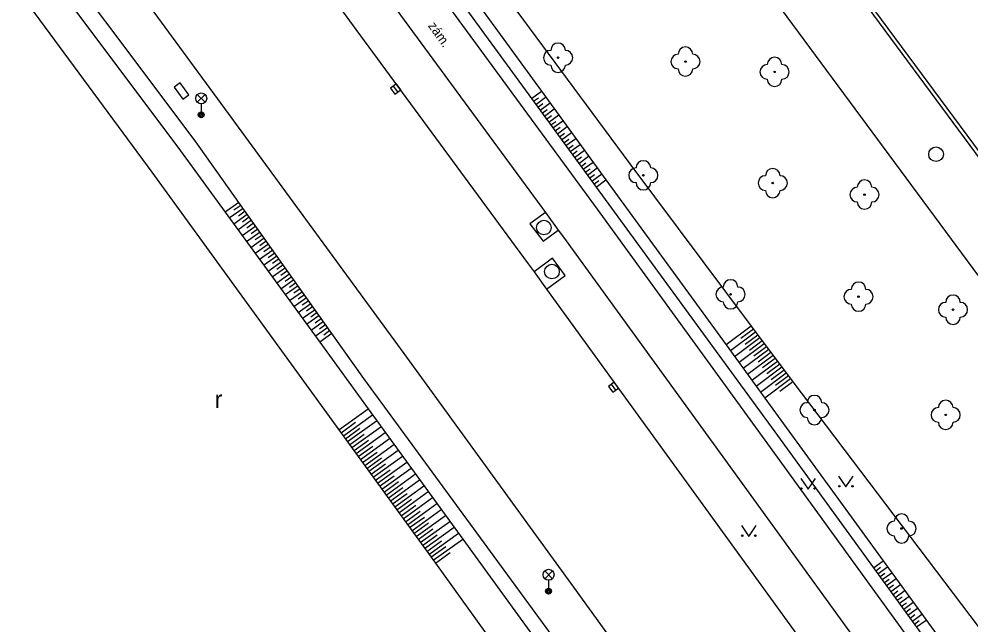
# Model space of a CAD drawing. Extents: x -596024 to -594475, y -1163820 to -1161957.
# Drawn here: x -594574.3 to -594509.2, y -1163302.7 to -1163261.3 of the extents above; entities that cross this region are included whole.
import ezdxf

# ---------------------------------------------------------------- set-up
doc = ezdxf.new("R2010")
doc.units = 0
for name, color, linetype in [('Level 10', 7, 'Continuous'), ('Level 11', 7, 'Continuous'), ('Level 14', 7, 'Continuous'), ('Level 15', 7, 'Continuous'), ('Level 22', 7, 'Continuous'), ('Level 24', 7, 'Continuous'), ('Level 27', 7, 'Continuous'), ('Level 33', 7, 'Continuous'), ('Level 36', 7, 'Continuous'), ('Level 40', 7, 'Continuous')]:
    doc.layers.add(name, color=color, linetype=linetype)

msp = doc.modelspace()

# ---------------------------------------------------------------- linework, layer by layer
at = {"layer": 'Level 10'}
for points in [[(-594563.57, -1163245.1), (-594551.26, -1163261.97)], [(-594572.22, -1163251), (-594559.99, -1163267.72)], [(-594551.26, -1163261.97), (-594539.48, -1163277.99)], [(-594559.99, -1163267.72), (-594547.98, -1163284.13)], [(-594539.48, -1163277.99), (-594539.07, -1163278.55)], [(-594539.07, -1163278.55), (-594538.23, -1163279.72)], [(-594538.23, -1163279.72), (-594528.02, -1163293.82)], [(-594547.98, -1163284.13), (-594536.38, -1163300.1)], [(-594528.02, -1163293.82), (-594516.19, -1163310.14)], [(-594536.38, -1163300.1), (-594524.89, -1163315.98)]]:
    msp.add_lwpolyline(points, dxfattribs=at)
at = {"layer": 'Level 11'}
for points in [[(-594658.25, -1163068.41), (-594648.78, -1163081.26), (-594637.52, -1163096.5), (-594627.94, -1163109.39), (-594616.36, -1163125.13), (-594603.5, -1163142.69), (-594587.25, -1163164.52), (-594574.42, -1163181.74), (-594559, -1163202.7), (-594543.73, -1163223.28), (-594530.41, -1163241.31), (-594518.2, -1163257.82), (-594506.57, -1163273.57), (-594492.81, -1163292.25), (-594492.53, -1163292.63), (-594483.61, -1163304.74), (-594481.85, -1163307.13)], [(-594657.91, -1163068.45), (-594648.58, -1163081.11), (-594637.31, -1163096.34), (-594627.74, -1163109.24), (-594616.16, -1163124.98), (-594603.29, -1163142.54), (-594587.04, -1163164.37), (-594574.22, -1163181.58), (-594558.79, -1163202.55), (-594543.52, -1163223.13), (-594530.21, -1163241.16), (-594518, -1163257.67), (-594506.37, -1163273.42), (-594492.33, -1163292.48), (-594481.65, -1163306.98), (-594481.85, -1163307.13)], [(-594496.66, -1163295.08), (-594662.09, -1163071.26)], [(-594546.73, -1163257.91), (-594534.76, -1163274.26)], [(-594549.02, -1163259.86), (-594538.3, -1163274.48)], [(-594538.3, -1163274.48), (-594539.36, -1163275.25)], [(-594538.3, -1163274.48), (-594537.42, -1163275.68)], [(-594534.76, -1163274.26), (-594523.11, -1163290.31)], [(-594539.36, -1163275.25), (-594538.46, -1163276.44)], [(-594538.46, -1163276.44), (-594537.42, -1163275.68)], [(-594537.42, -1163275.68), (-594537.07, -1163276.16)], [(-594537.07, -1163276.16), (-594525.51, -1163292.09)], [(-594537.82, -1163277.6), (-594539.07, -1163278.55)], [(-594536.95, -1163278.79), (-594537.82, -1163277.6)], [(-594538.23, -1163279.72), (-594536.95, -1163278.79)], [(-594523.11, -1163290.31), (-594511.42, -1163306.43)], [(-594525.51, -1163292.09), (-594513.84, -1163308.22)]]:
    msp.add_lwpolyline(points, dxfattribs=at)
at = {"layer": 'Level 14'}
for points in [[(-594562.25, -1163269.59), (-594574.52, -1163253.19)], [(-594545.38, -1163253.76), (-594532.52, -1163271.16)], [(-594574.36, -1163255.4), (-594563.25, -1163270.27)], [(-594576.23, -1163256.77), (-594565.21, -1163271.72)], [(-594545.38, -1163256.81), (-594538.57, -1163266.18), (-594534.16, -1163272.25)], [(-594546.04, -1163257.37), (-594539.25, -1163266.68), (-594534.83, -1163272.74)], [(-594552.89, -1163282.76), (-594559.26, -1163273.79), (-594562.25, -1163269.59)], [(-594563.25, -1163270.27), (-594560.2, -1163274.46), (-594553.73, -1163283.36)], [(-594532.52, -1163271.16), (-594524.23, -1163282.26), (-594521.39, -1163286.06)], [(-594565.21, -1163271.72), (-594552.41, -1163289.34), (-594545.82, -1163298.47)], [(-594534.16, -1163272.25), (-594525.95, -1163283.54), (-594523.3, -1163287.18)], [(-594534.83, -1163272.74), (-594522.42, -1163289.72)], [(-594550.7, -1163285.83), (-594552.89, -1163282.76)], [(-594553.73, -1163283.36), (-594550.42, -1163287.91), (-594543.95, -1163296.81)], [(-594531.16, -1163312.53), (-594536.62, -1163305.06), (-594550.7, -1163285.83)], [(-594521.39, -1163286.06), (-594508.71, -1163302.79)], [(-594523.3, -1163287.18), (-594515.2, -1163298.3), (-594511.38, -1163303.56)], [(-594522.42, -1163289.72), (-594515.86, -1163298.77), (-594511.89, -1163304.24)], [(-594543.95, -1163296.81), (-594537.49, -1163305.7), (-594532.19, -1163312.97)], [(-594545.82, -1163298.47), (-594541.8, -1163304.04)]]:
    msp.add_lwpolyline(points, dxfattribs=at)
at = {"layer": 'Level 15'}
for points in [[(-594539.25, -1163266.68), (-594538.57, -1163266.18)], [(-594539.1, -1163266.88), (-594538.76, -1163266.64)], [(-594538.96, -1163267.09), (-594538.28, -1163266.59)], [(-594538.81, -1163267.29), (-594538.47, -1163267.04)], [(-594538.66, -1163267.49), (-594537.98, -1163266.99)], [(-594538.52, -1163267.69), (-594538.18, -1163267.44)], [(-594538.37, -1163267.89), (-594537.69, -1163267.4)], [(-594538.22, -1163268.1), (-594537.88, -1163267.85)], [(-594538.07, -1163268.3), (-594537.39, -1163267.8)], [(-594537.93, -1163268.5), (-594537.59, -1163268.25)], [(-594537.78, -1163268.7), (-594537.1, -1163268.21)], [(-594537.63, -1163268.9), (-594537.29, -1163268.66)], [(-594537.48, -1163269.11), (-594536.81, -1163268.61)], [(-594537.34, -1163269.31), (-594537, -1163269.06)], [(-594537.19, -1163269.51), (-594536.51, -1163269.02)], [(-594537.04, -1163269.71), (-594536.7, -1163269.47)], [(-594536.9, -1163269.91), (-594536.22, -1163269.42)], [(-594536.75, -1163270.12), (-594536.41, -1163269.87)], [(-594536.6, -1163270.32), (-594535.93, -1163269.83)], [(-594536.45, -1163270.52), (-594536.12, -1163270.27)], [(-594536.31, -1163270.72), (-594535.63, -1163270.23)], [(-594536.16, -1163270.92), (-594535.82, -1163270.68)], [(-594536.01, -1163271.13), (-594535.34, -1163270.63)], [(-594535.86, -1163271.33), (-594535.53, -1163271.08)], [(-594535.72, -1163271.53), (-594535.04, -1163271.04)], [(-594535.57, -1163271.73), (-594535.23, -1163271.49)], [(-594535.42, -1163271.93), (-594534.75, -1163271.44)], [(-594535.28, -1163272.14), (-594534.94, -1163271.89)], [(-594535.13, -1163272.34), (-594534.45, -1163271.85)], [(-594534.83, -1163272.74), (-594534.16, -1163272.25)], [(-594534.98, -1163272.54), (-594534.65, -1163272.3)], [(-594559.26, -1163273.79), (-594560.2, -1163274.46)], [(-594558.97, -1163274.2), (-594559.91, -1163274.87)], [(-594559.12, -1163274), (-594559.59, -1163274.33)], [(-594558.68, -1163274.61), (-594559.61, -1163275.27)], [(-594558.83, -1163274.4), (-594559.29, -1163274.74)], [(-594558.54, -1163274.81), (-594559, -1163275.14)], [(-594558.39, -1163275.01), (-594559.32, -1163275.68)], [(-594558.1, -1163275.42), (-594559.03, -1163276.08)], [(-594558.25, -1163275.22), (-594558.71, -1163275.55)], [(-594557.81, -1163275.83), (-594558.73, -1163276.48)], [(-594557.96, -1163275.63), (-594558.42, -1163275.95)], [(-594557.67, -1163276.03), (-594558.13, -1163276.36)], [(-594557.52, -1163276.24), (-594558.44, -1163276.89)], [(-594557.23, -1163276.65), (-594558.14, -1163277.29)], [(-594557.38, -1163276.44), (-594557.83, -1163276.77)], [(-594556.94, -1163277.05), (-594557.85, -1163277.7)], [(-594556.65, -1163277.46), (-594557.56, -1163278.1)], [(-594557.09, -1163276.85), (-594557.54, -1163277.17)], [(-594556.8, -1163277.26), (-594557.25, -1163277.58)], [(-594556.36, -1163277.87), (-594557.26, -1163278.51)], [(-594556.51, -1163277.66), (-594556.96, -1163277.98)], [(-594556.22, -1163278.07), (-594556.67, -1163278.39)], [(-594556.07, -1163278.27), (-594556.97, -1163278.91)], [(-594555.78, -1163278.68), (-594556.67, -1163279.32)], [(-594555.93, -1163278.48), (-594556.38, -1163278.8)], [(-594555.49, -1163279.09), (-594556.38, -1163279.72)], [(-594555.64, -1163278.89), (-594556.08, -1163279.2)], [(-594555.35, -1163279.29), (-594555.79, -1163279.61)], [(-594555.2, -1163279.5), (-594556.09, -1163280.12)], [(-594554.91, -1163279.9), (-594555.79, -1163280.53)], [(-594555.06, -1163279.7), (-594555.5, -1163280.01)], [(-594554.62, -1163280.31), (-594555.5, -1163280.93)], [(-594554.77, -1163280.11), (-594555.21, -1163280.42)], [(-594554.34, -1163280.72), (-594555.2, -1163281.34)], [(-594554.48, -1163280.52), (-594554.92, -1163280.83)], [(-594554.05, -1163281.13), (-594554.91, -1163281.74)], [(-594554.19, -1163280.92), (-594554.62, -1163281.23)], [(-594553.9, -1163281.33), (-594554.33, -1163281.64)], [(-594553.76, -1163281.53), (-594554.62, -1163282.15)], [(-594553.47, -1163281.94), (-594554.32, -1163282.55)], [(-594553.61, -1163281.74), (-594554.04, -1163282.04)], [(-594553.18, -1163282.35), (-594554.03, -1163282.96)], [(-594553.32, -1163282.15), (-594553.75, -1163282.45)], [(-594553.03, -1163282.55), (-594553.45, -1163282.86)], [(-594524.23, -1163282.26), (-594525.95, -1163283.54)], [(-594523.93, -1163282.66), (-594525.65, -1163283.95)], [(-594524.08, -1163282.46), (-594524.94, -1163283.1)], [(-594552.89, -1163282.76), (-594553.73, -1163283.36)], [(-594523.63, -1163283.06), (-594525.36, -1163284.35)], [(-594523.78, -1163282.86), (-594524.64, -1163283.5)], [(-594523.48, -1163283.26), (-594524.35, -1163283.91)], [(-594523.33, -1163283.46), (-594525.06, -1163284.75)], [(-594523.03, -1163283.86), (-594524.77, -1163285.16)], [(-594523.18, -1163283.66), (-594524.05, -1163284.31)], [(-594522.73, -1163284.26), (-594524.48, -1163285.56)], [(-594522.88, -1163284.06), (-594523.75, -1163284.71)], [(-594522.58, -1163284.46), (-594523.45, -1163285.11)], [(-594522.43, -1163284.66), (-594524.18, -1163285.97)], [(-594522.13, -1163285.06), (-594523.89, -1163286.37)], [(-594522.28, -1163284.86), (-594523.16, -1163285.52)], [(-594521.98, -1163285.26), (-594522.86, -1163285.92)], [(-594521.83, -1163285.46), (-594523.59, -1163286.78)], [(-594521.54, -1163285.86), (-594523.3, -1163287.18)], [(-594521.68, -1163285.66), (-594522.56, -1163286.32)], [(-594521.39, -1163286.06), (-594522.27, -1163286.72)], [(-594552.41, -1163289.34), (-594550.42, -1163287.91)], [(-594552.11, -1163289.75), (-594550.13, -1163288.32)], [(-594552.26, -1163289.55), (-594551.27, -1163288.83)], [(-594551.82, -1163290.15), (-594549.84, -1163288.72)], [(-594551.53, -1163290.56), (-594549.54, -1163289.13)], [(-594551.97, -1163289.95), (-594550.98, -1163289.24)], [(-594551.68, -1163290.36), (-594550.68, -1163289.64)], [(-594551.24, -1163290.97), (-594549.25, -1163289.53)], [(-594551.38, -1163290.76), (-594550.39, -1163290.05)], [(-594551.09, -1163291.17), (-594550.1, -1163290.45)], [(-594550.94, -1163291.37), (-594548.95, -1163289.93)], [(-594550.65, -1163291.78), (-594548.66, -1163290.34)], [(-594550.8, -1163291.57), (-594549.8, -1163290.86)], [(-594550.36, -1163292.18), (-594548.37, -1163290.74)], [(-594550.51, -1163291.98), (-594549.51, -1163291.26)], [(-594550.21, -1163292.38), (-594549.22, -1163291.66)], [(-594550.07, -1163292.59), (-594548.07, -1163291.15)], [(-594549.77, -1163292.99), (-594547.78, -1163291.55)], [(-594549.92, -1163292.79), (-594548.92, -1163292.07)], [(-594549.48, -1163293.4), (-594547.48, -1163291.96)], [(-594549.19, -1163293.8), (-594547.19, -1163292.36)], [(-594549.63, -1163293.2), (-594548.63, -1163292.48)], [(-594549.33, -1163293.6), (-594548.34, -1163292.88)], [(-594548.9, -1163294.21), (-594546.9, -1163292.76)], [(-594549.04, -1163294.01), (-594548.04, -1163293.28)], [(-594548.75, -1163294.41), (-594547.75, -1163293.69)], [(-594548.6, -1163294.61), (-594546.6, -1163293.17)], [(-594548.31, -1163295.02), (-594546.31, -1163293.57)], [(-594548.46, -1163294.82), (-594547.45, -1163294.09)], [(-594548.02, -1163295.43), (-594546.01, -1163293.98)], [(-594547.73, -1163295.83), (-594545.72, -1163294.38)], [(-594548.16, -1163295.22), (-594547.16, -1163294.5)], [(-594547.87, -1163295.63), (-594546.87, -1163294.9)], [(-594547.43, -1163296.24), (-594545.43, -1163294.79)], [(-594547.58, -1163296.03), (-594546.57, -1163295.31)], [(-594547.14, -1163296.64), (-594545.13, -1163295.19)], [(-594546.85, -1163297.05), (-594544.84, -1163295.6)], [(-594547.29, -1163296.44), (-594546.28, -1163295.71)], [(-594546.99, -1163296.84), (-594545.99, -1163296.12)], [(-594546.56, -1163297.45), (-594544.54, -1163296)], [(-594546.7, -1163297.25), (-594545.69, -1163296.52)], [(-594546.41, -1163297.66), (-594545.4, -1163296.93)], [(-594546.26, -1163297.86), (-594544.25, -1163296.41)], [(-594545.97, -1163298.26), (-594543.95, -1163296.81)], [(-594546.12, -1163298.06), (-594545.11, -1163297.33)], [(-594545.82, -1163298.47), (-594544.81, -1163297.74)], [(-594515.86, -1163298.77), (-594515.2, -1163298.3)], [(-594515.71, -1163298.98), (-594515.38, -1163298.74)], [(-594515.56, -1163299.18), (-594514.91, -1163298.71)], [(-594515.41, -1163299.38), (-594515.09, -1163299.15)], [(-594515.27, -1163299.58), (-594514.62, -1163299.11)], [(-594515.12, -1163299.78), (-594514.8, -1163299.55)], [(-594514.97, -1163299.99), (-594514.32, -1163299.51)], [(-594514.83, -1163300.19), (-594514.5, -1163299.95)], [(-594514.68, -1163300.39), (-594514.03, -1163299.92)], [(-594514.53, -1163300.6), (-594514.21, -1163300.36)], [(-594514.39, -1163300.8), (-594513.73, -1163300.32)], [(-594514.24, -1163301), (-594513.91, -1163300.76)], [(-594514.09, -1163301.2), (-594513.44, -1163300.73)], [(-594513.95, -1163301.41), (-594513.62, -1163301.17)], [(-594513.8, -1163301.61), (-594513.15, -1163301.13)], [(-594513.51, -1163302.01), (-594512.85, -1163301.54)], [(-594513.65, -1163301.81), (-594513.33, -1163301.57)], [(-594513.36, -1163302.21), (-594513.03, -1163301.98)], [(-594513.21, -1163302.42), (-594512.56, -1163301.94)], [(-594513.07, -1163302.62), (-594512.74, -1163302.38)], [(-594512.92, -1163302.82), (-594512.26, -1163302.35)]]:
    msp.add_lwpolyline(points, dxfattribs=at)
at = {"layer": 'Level 22'}
for centre in [(-594537.43, -1163263.9), (-594528.72, -1163264.16), (-594522.63, -1163264.87), (-594531.6, -1163271.94), (-594522.75, -1163272.47), (-594516.48, -1163273.26), (-594525.64, -1163280.08), (-594516.89, -1163280.24), (-594510.43, -1163281.13), (-594519.9, -1163287.99), (-594510.93, -1163288.32), (-594513.95, -1163296.09)]:
    msp.add_circle(centre, 0.05, dxfattribs=at)
for centre, start, end in [((-594537.43, -1163263.4), 0, 180), ((-594537.93, -1163263.9), 90, 270), ((-594536.93, -1163263.9), 270, 90), ((-594529.22, -1163264.16), 90, 270), ((-594528.72, -1163263.66), 0, 180), ((-594528.22, -1163264.16), 270, 90), ((-594537.43, -1163264.4), 180, 0), ((-594523.13, -1163264.87), 90, 270), ((-594522.63, -1163264.37), 0, 180), ((-594522.13, -1163264.87), 270, 90), ((-594528.72, -1163264.66), 180, 0), ((-594522.63, -1163265.37), 180, 0), ((-594531.6, -1163271.44), 0, 180), ((-594532.1, -1163271.94), 90, 270), ((-594531.1, -1163271.94), 270, 90), ((-594522.75, -1163271.97), 0, 180), ((-594523.25, -1163272.47), 90, 270), ((-594522.25, -1163272.47), 270, 90), ((-594516.48, -1163272.76), 0, 180), ((-594531.6, -1163272.44), 180, 0), ((-594516.98, -1163273.26), 90, 270), ((-594515.98, -1163273.26), 270, 90), ((-594522.75, -1163272.97), 180, 0), ((-594516.48, -1163273.76), 180, 0), ((-594525.64, -1163279.58), 0, 180), ((-594516.89, -1163279.74), 0, 180), ((-594526.14, -1163280.08), 90, 270), ((-594525.14, -1163280.08), 270, 90), ((-594517.39, -1163280.24), 90, 270), ((-594516.39, -1163280.24), 270, 90), ((-594525.64, -1163280.58), 180, 0), ((-594510.93, -1163281.13), 90, 270), ((-594510.43, -1163280.63), 0, 180), ((-594509.93, -1163281.13), 270, 90), ((-594516.89, -1163280.74), 180, 0), ((-594510.43, -1163281.63), 180, 0), ((-594519.9, -1163287.49), 0, 180), ((-594520.4, -1163287.99), 90, 270), ((-594519.4, -1163287.99), 270, 90), ((-594511.43, -1163288.32), 90, 270), ((-594510.93, -1163287.82), 0, 180), ((-594510.43, -1163288.32), 270, 90), ((-594519.9, -1163288.49), 180, 0), ((-594510.93, -1163288.82), 180, 0), ((-594514.45, -1163296.09), 90, 270), ((-594513.95, -1163295.59), 0, 180), ((-594513.45, -1163296.09), 270, 90), ((-594513.95, -1163296.59), 180, 0)]:
    msp.add_arc(centre, 0.5, start, end, dxfattribs=at)
at = {"layer": 'Level 24'}
msp.add_lwpolyline([(-594563.676, -1163265.921), (-594563.09, -1163266.732), (-594562.684, -1163266.439), (-594563.27, -1163265.628)], close=True, dxfattribs=at)
at = {"layer": 'Level 27'}
for p, q in [((-594548.383, -1163266.242), (-594548.677, -1163265.838)), ((-594533.493, -1163286.632), (-594533.787, -1163286.228))]:
    msp.add_line(p, q, dxfattribs=at)
for points in [[(-594548.181, -1163266.095), (-594548.475, -1163265.691), (-594548.879, -1163265.985), (-594548.585, -1163266.389)], [(-594533.291, -1163286.485), (-594533.585, -1163286.081), (-594533.989, -1163286.375), (-594533.695, -1163286.779)]]:
    msp.add_lwpolyline(points, close=True, dxfattribs=at)
for centre in [(-594511.59, -1163270.5), (-594538.4, -1163275.51), (-594537.85, -1163278.52)]:
    msp.add_circle(centre, 0.5, dxfattribs=at)
at = {"layer": 'Level 33'}
for p, q in [((-594562.095, -1163266.95), (-594561.565, -1163266.42)), ((-594562.095, -1163266.42), (-594561.565, -1163266.95)), ((-594561.83, -1163267.06), (-594561.83, -1163267.81)), ((-594538.345, -1163299.52), (-594537.815, -1163298.99)), ((-594538.345, -1163298.99), (-594537.815, -1163299.52)), ((-594538.08, -1163299.63), (-594538.08, -1163300.38))]:
    msp.add_line(p, q, dxfattribs=at)
for centre, radius in [((-594561.83, -1163266.685), 0.375), ((-594561.83, -1163267.81), 0.2), ((-594561.83, -1163267.81), 0.145), ((-594561.83, -1163267.81), 0.0876), ((-594538.08, -1163299.255), 0.375), ((-594538.08, -1163300.38), 0.2), ((-594538.08, -1163300.38), 0.145), ((-594538.08, -1163300.38), 0.0876)]:
    msp.add_circle(centre, radius, dxfattribs=at)
at = {"layer": 'Level 36'}
for points in [[(-594520.84, -1163292.66), (-594520.34, -1163293.41), (-594519.84, -1163292.66)], [(-594518.25, -1163292.5), (-594517.75, -1163293.25), (-594517.25, -1163292.5)], [(-594524.89, -1163295.88), (-594524.39, -1163296.63), (-594523.89, -1163295.88)]]:
    msp.add_lwpolyline(points, dxfattribs=at)
for centre in [(-594520.79, -1163293.36), (-594519.891, -1163293.36), (-594518.2, -1163293.2), (-594517.301, -1163293.2), (-594524.84, -1163296.58), (-594523.941, -1163296.58)]:
    msp.add_circle(centre, 0.05, dxfattribs=at)

# ---------------------------------------------------------------- texts
msp.add_text('r', height=1.2, dxfattribs=at).set_placement((-594560.913, -1163287.857))
at = {"layer": 'Level 40'}
msp.add_text('zám.', height=0.65, rotation=305.47, dxfattribs=at).set_placement((-594546.35, -1163261.72))

doc.saveas('drawing.dxf')
